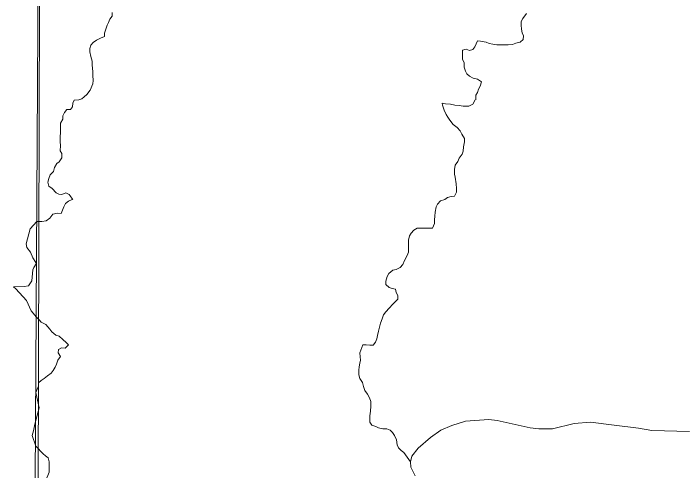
# Model space of a CAD drawing. Extents: x 553962 to 842807, y 8883888 to 9032388.
# Drawn here: x 607488 to 609594, y 8906888 to 8908325 of the extents above; entities that cross this region are included whole.
import ezdxf

# ---------------------------------------------------------------- set-up
doc = ezdxf.new("R2010")
doc.units = 0
doc.header["$LTSCALE"] = 200
doc.layers.add('6', color=7, linetype='Continuous', lineweight=13)

msp = doc.modelspace()

# ---------------------------------------------------------------- linework, layer by layer
at = {"layer": '6'}
for points in [[(607657.7, 8924743.3), (607574.2, 8909874.9), (607492.3, 8896026.7)], [(607798.1, 8908328.7), (607798, 8908316.4), (607790.8, 8908307.3), (607786.7, 8908297.2), (607782.5, 8908288), (607778.4, 8908275.8), (607774.2, 8908263.6), (607774.1, 8908252.4), (607761.9, 8908247.4), (607748.6, 8908241.4), (607738.4, 8908234.3), (607731.2, 8908225.2), (607728.1, 8908215), (607728, 8908204.8), (607731, 8908189.6), (607735, 8908175.3), (607735.9, 8908163), (607736.8, 8908152.8), (607737.8, 8908141.6), (607737.7, 8908130.4), (607738.6, 8908114.1), (607737.5, 8908104), (607729.2, 8908083.6), (607719, 8908070.5), (607710.8, 8908063.4), (607702.6, 8908057.3), (607693.4, 8908053.3), (607679.2, 8908052.4), (607675, 8908043.2), (607673.9, 8908032), (607667.8, 8908022.9), (607655.6, 8908023), (607648.4, 8908013.9), (607643.2, 8908003.7), (607643.2, 8907992.5), (607636, 8907980.3), (607635.9, 8907969.1), (607635.7, 8907950.8), (607634.6, 8907937.6), (607634.5, 8907921.3), (607635.5, 8907910.1), (607635.3, 8907893.8), (607640.4, 8907884.6), (607640.3, 8907871.3), (607632.1, 8907859.2), (607623.9, 8907853.1), (607616.7, 8907840.9)], [(609100.7, 8908325.4), (609089.1, 8908309.1), (609084, 8908300), (609083.9, 8908288.8), (609084.8, 8908275.5), (609086.8, 8908264.3), (609090.8, 8908255.1), (609089.7, 8908243.9), (609080.5, 8908234.8), (609067.2, 8908231.8), (609057, 8908227.8), (609042.8, 8908226.9), (609032.6, 8908226.9), (609020.4, 8908227), (609007.2, 8908227.1), (608995, 8908228.2), (608982.8, 8908231.3), (608973.7, 8908235.4), (608956.4, 8908238.6), (608946.2, 8908238.7), (608938, 8908220.4), (608931.8, 8908212.3), (608921.6, 8908209.3), (608910.5, 8908213.4), (608899.2, 8908209.4), (608899.1, 8908195.2), (608899, 8908180.9), (608905.1, 8908170.7), (608905, 8908156.4), (608909, 8908144.2), (608913, 8908135), (608921, 8908127.8), (608933.2, 8908121.6), (608946.4, 8908118.5), (608959.6, 8908110.3), (608955.4, 8908097.1), (608950.3, 8908086.9), (608947.1, 8908076.7), (608941, 8908068.6), (608940.9, 8908053.6)], [(608939.6, 8908053.7), (608931.6, 8908040.2), (608919.4, 8908034.1), (608902.1, 8908034.2), (608888.9, 8908036.3), (608875.7, 8908037.4), (608861.4, 8908039.6), (608846.2, 8908040.7), (608835.2, 8908043.2), (608835.2, 8908043.2)], [(608835.2, 8908043.4), (608835.2, 8908043.2), (608836.5, 8908036.6), (608841.4, 8908021.3), (608848.5, 8908008), (608853.5, 8907998.8), (608859.5, 8907989.6), (608870.6, 8907976.3), (608882.8, 8907967.1), (608891.8, 8907955.8), (608897.9, 8907945.6), (608905.9, 8907932.3), (608905.8, 8907921.1), (608902.7, 8907905.8), (608901.6, 8907892.6), (608898.4, 8907882.4), (608889.2, 8907870.3), (608885.1, 8907860.1), (608876.8, 8907847.9), (608874.7, 8907834.7), (608874.6, 8907820.4), (608876.6, 8907810.3), (608879.5, 8907789.9), (608880.4, 8907774.6), (608880.3, 8907763.4), (608874.1, 8907751.2), (608864, 8907750.2), (608852.8, 8907746.2), (608843.6, 8907740.2), (608830.3, 8907736.2), (608821.1, 8907726.1)], [(607616.7, 8907840.9), (607613.5, 8907828.7), (607603.3, 8907817.6), (607599.1, 8907806.4), (607596, 8907795.2), (607599, 8907781.9), (607610.1, 8907774.8), (607622.2, 8907761.4), (607630.7, 8907756.6), (607639.9, 8907756.2), (607639.9, 8907756.2)], [(607639.9, 8907756.2), (607652.7, 8907761.3), (607662.8, 8907756.5), (607666.7, 8907751.4), (607673.7, 8907741.1), (607674.2, 8907740.4)], [(607674, 8907740.4), (607673, 8907740.4), (607660.8, 8907735.4), (607651.6, 8907727.3), (607646.4, 8907717.2), (607638.2, 8907695.8), (607627, 8907696.9), (607611.7, 8907693.9), (607602.5, 8907681.8), (607591.2, 8907673.7), (607576.9, 8907670.7), (607561.1, 8907670.8)], [(608821.1, 8907726.1), (608816.9, 8907716.9), (608813.8, 8907700.7), (608812.7, 8907687.4), (608811.6, 8907676.2), (608811.5, 8907665), (608805.3, 8907649.8), (608770.7, 8907650), (608757.5, 8907650.1), (608746.2, 8907644), (608738.1, 8907634.9), (608732.9, 8907625.8), (608729.8, 8907612.6), (608729.7, 8907602.4), (608729.6, 8907592.2), (608729.5, 8907574.9), (608725.4, 8907564.7), (608717.1, 8907548.5), (608711.9, 8907536.3), (608703.5, 8907526.3), (608691.2, 8907520.6), (608680.4, 8907517.7), (608668, 8907508), (608662.8, 8907497.9), (608658.7, 8907483.6), (608658.6, 8907473.5), (608668.7, 8907463.2), (608678.9, 8907460.1), (608689, 8907458), (608691, 8907447.8), (608696, 8907438.6), (608695.9, 8907426.4), (608688.8, 8907419.3), (608680.6, 8907411.2), (608669.3, 8907399), (608659, 8907386.9), (608650.8, 8907377.8), (608646.7, 8907364.6), (608641.5, 8907351.3), (608638.3, 8907339.1), (608635.2, 8907325.9), (608632.1, 8907312.7), (608630, 8907302.5), (608625.8, 8907291.3), (608618.6, 8907282.2), (608608.5, 8907282.3), (608596.3, 8907283.4), (608586.1, 8907283.4)], [(607561.1, 8907670.8), (607540.8, 8907647.7), (607527.6, 8907601.1), (607530.3, 8907589), (607542.1, 8907574.9), (607549.3, 8907557.3), (607558.7, 8907541.9), (607559.4, 8907537.7), (607551.8, 8907527), (607548.8, 8907519.6), (607545.9, 8907484.3), (607535.4, 8907468.7), (607521.3, 8907466.6), (607487.9, 8907465.6)], [(607487.9, 8907465.6), (607496, 8907458.9), (607528.6, 8907422.7), (607544.1, 8907390), (607560.9, 8907370.7)], [(607560.9, 8907370.7), (607569.2, 8907362.4), (607575.2, 8907354.2), (607589.4, 8907347), (607602.5, 8907332.7), (607608.6, 8907324.5), (607621.7, 8907314.2), (607631.9, 8907310.1), (607643, 8907299.8), (607654.1, 8907290.6), (607661.2, 8907283.4), (607650.9, 8907273.3), (607638.7, 8907273.4), (607629.5, 8907268.3), (607628.4, 8907258.1), (607635.5, 8907246.9), (607627.3, 8907234.7), (607623.1, 8907222.5), (607619, 8907213.4), (607612.8, 8907202.2), (607606.6, 8907194.1), (607595.4, 8907186), (607584.2, 8907177.9), (607575, 8907170.9), (607566.8, 8907163.8), (607566.7, 8907153.6), (607562.6, 8907143.5), (607558.4, 8907133.3), (607569.3, 8907085.4)], [(608586.1, 8907283.4), (608576.5, 8907257.8), (608577.4, 8907245.6), (608578.4, 8907235.4), (608577.3, 8907225.2), (608574.2, 8907214), (608574.1, 8907203.8), (608574, 8907188.6), (608577, 8907177.3), (608585, 8907165.1), (608588, 8907152.8), (608592, 8907139.6), (608601, 8907128.3), (608607.1, 8907117.1), (608611, 8907104.8), (608610.9, 8907090.6), (608609.8, 8907074.3), (608608.7, 8907060), (608608.6, 8907049.8), (608608.6, 8907039.7), (608614.6, 8907030.4), (608626.8, 8907026.3), (608635.9, 8907022.2), (608649.1, 8907019), (608661.3, 8907018.9), (608672.5, 8907014.8), (608679.5, 8907007.6), (608685.6, 8906998.4), (608691.6, 8906984.1), (608694.5, 8906968.8), (608698.5, 8906959.7), (608706.6, 8906951.5), (608714.7, 8906944.3), (608735.6, 8906915.7)], [(607569.3, 8907085.4), (607554.8, 8907033.5), (607551.4, 8907013.4), (607547.1, 8906998.4), (607558.5, 8906964.3)], [(609008.6, 8907045.8), (608982.3, 8907048.7), (608909.3, 8907042.9), (608865.5, 8907029.7), (608831.9, 8907015.1), (608798.4, 8906991.7), (608760.4, 8906958.1), (608740, 8906933.3), (608735.6, 8906915.7), (608737.1, 8906898.2), (608750.2, 8906871.9)], [(609612.9, 8907010.7), (609494.7, 8907013.6), (609452.3, 8907020.9), (609376.2, 8907030.4), (609302, 8907039.9), (609250.9, 8907035.6), (609182.3, 8907019.5), (609139.9, 8907019.5), (609112.2, 8907022.4), (609008.6, 8907045.8)], [(607558.5, 8906964.3), (607581, 8906941.1), (607589, 8906933.9), (607597.1, 8906927.8), (607600.1, 8906915.5), (607600, 8906905.3), (607600, 8906893.1), (607599.9, 8906882.9), (607595.7, 8906872), (607592.1, 8906863.3), (607590.5, 8906848.3), (607588.9, 8906841.3), (607590.3, 8906830.4), (607595, 8906814.9), (607592.1, 8906802.2), (607605.5, 8906749.4), (607604.9, 8906669.2)]]:
    msp.add_lwpolyline(points, dxfattribs=at)
msp.add_lwpolyline([(618535.2, 8909853.3), (607574.3, 8909890.7), (607543.3, 8898835.3), (618504.2, 8898795.8)], close=True, dxfattribs=at)

doc.saveas('drawing.dxf')
